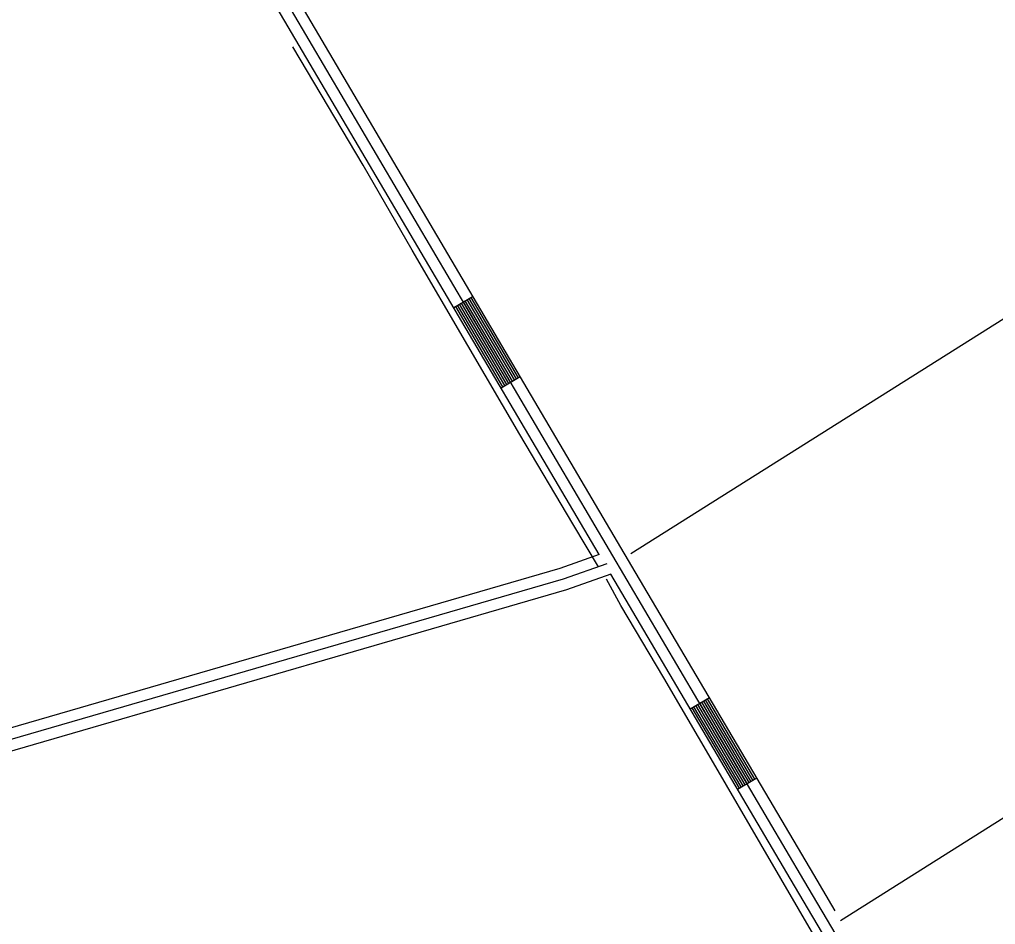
# Model space of a CAD drawing. Extents: x 3161665 to 3199565, y 885729 to 911164.
# Drawn here: x 3189467 to 3190776, y 901413 to 902628 of the extents above; entities that cross this region are included whole.
import ezdxf

# ---------------------------------------------------------------- set-up
doc = ezdxf.new("R2010")
doc.units = 0
doc.layers.add('V-ROAD-CNTR', color=7, linetype='Continuous')
doc.layers.add('V-TOPO-SHOR', color=7, linetype='Continuous')

msp = doc.modelspace()

# ---------------------------------------------------------------- linework, layer by layer
at = {"layer": 'V-ROAD-CNTR'}
for p, q in [((3190049.4, 902241.2), (3190075.3, 902256.4)), ((3190112.8, 902133.5), (3190138.7, 902148.7)), ((3190366.5, 901702.6), (3190392.3, 901717.8)), ((3190429.9, 901594.9), (3190455.7, 901610.1))]:
    msp.add_line(p, q, dxfattribs=at)
for points in [[(3191739.7, 899406.9), (3190519.1, 901472.8), (3189736.9, 902801.7), (3189721.8, 902815.3), (3189706.8, 902826.8), (3189691.3, 902836.5), (3189663.7, 902846.7), (3189641, 902851.2), (3189621.3, 902852.2)], [(3190288.4, 901894.4), (3189766.5, 902781)], [(3190244.5, 901909.7), (3189737.7, 902770.8)], [(3191242.8, 902513.5), (3190286.7, 901911)], [(3190133.5, 902145.7), (3190070.1, 902253.4)], [(3190136.1, 902147.2), (3190072.7, 902254.9)], [(3190115.4, 902135), (3190052, 902242.7)], [(3190118, 902136.5), (3190054.6, 902244.3)], [(3190120.6, 902138.1), (3190057.2, 902245.8)], [(3190123.2, 902139.6), (3190059.7, 902247.3)], [(3190125.7, 902141.1), (3190062.3, 902248.8)], [(3190128.3, 902142.6), (3190064.9, 902250.4)], [(3190130.9, 902144.2), (3190067.5, 902251.9)], [(3191536.2, 902029.2), (3190568, 901418.5)], [(3190244.5, 901909.7), (3190191.5, 901891.3), (3189023.1, 901551.5), (3188091, 901287), (3187354.2, 901074.7)], [(3190254.5, 901897.3), (3190196.1, 901877), (3189027.2, 901537.1), (3188095.1, 901272.6), (3187187, 901010.9), (3186316.5, 900762.8), (3185780.5, 900606.2), (3185253.7, 900461.3), (3185213.7, 900446.5), (3185163, 900425.6), (3185128.4, 900414.5), (3185107.9, 900408.8), (3185094.1, 900402.3), (3185075.8, 900381.2), (3185064.4, 900346.3)], [(3190560.8, 901431.7), (3190532.1, 901480.4), (3190288.4, 901894.4)], [(3190260, 901883.4), (3190200.7, 901862.7), (3189031.4, 901522.7), (3188099.2, 901258.2), (3187361.1, 901045.5)], [(3190747.6, 901056.7), (3190506.2, 901465.2), (3190260, 901883.4)], [(3190453.1, 901608.6), (3190389.7, 901716.3)], [(3190432.5, 901596.4), (3190369, 901704.1)], [(3190435, 901597.9), (3190371.6, 901705.7)], [(3190437.6, 901599.5), (3190374.2, 901707.2)], [(3190440.2, 901601), (3190376.8, 901708.7)], [(3190442.8, 901602.5), (3190379.4, 901710.2)], [(3190445.4, 901604), (3190382, 901711.8)], [(3190448, 901605.6), (3190384.6, 901713.3)], [(3190450.6, 901607.1), (3190387.1, 901714.8)]]:
    msp.add_lwpolyline(points, dxfattribs=at)
at = {"layer": 'V-TOPO-SHOR'}
for points in [[(3190243.6, 901893.4), (3190209.2, 901951), (3190138, 902071), (3190068.4, 902190.6), (3189993.7, 902318.5), (3189927.9, 902432.3), (3189833.7, 902591.2)], [(3190738.8, 901042.9), (3190687.2, 901133.3), (3190620.8, 901249.4), (3190538.7, 901388.3), (3190461.3, 901521.2), (3190401.1, 901624.9), (3190331.1, 901744.6), (3190273.6, 901841.4), (3190254.1, 901877)]]:
    msp.add_lwpolyline(points, dxfattribs=at)

doc.saveas('drawing.dxf')
